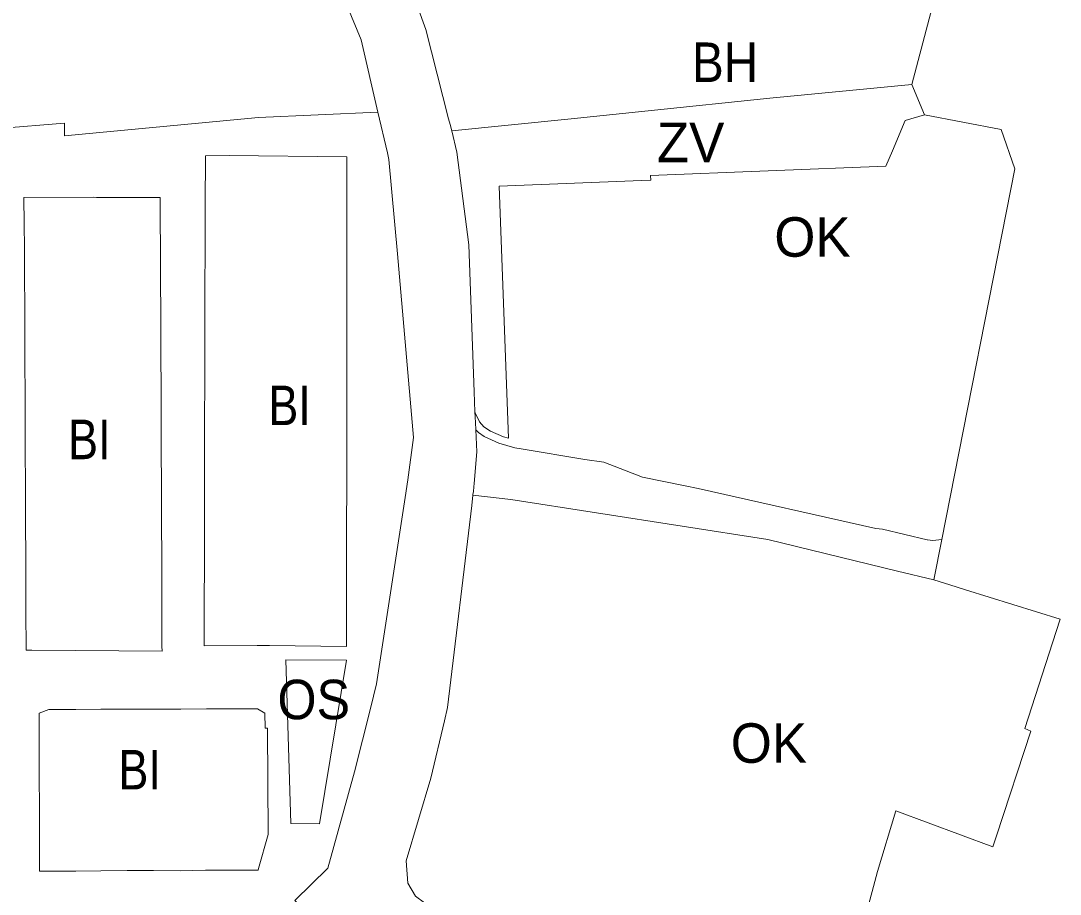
# Model space of a CAD drawing. Extents: x -650451 to -642268, y -1075216 to -1066610.
# Drawn here: x -646255.8 to -645940.2, y -1071143.1 to -1070877.8 of the extents above; entities that cross this region are included whole.
import ezdxf

# ---------------------------------------------------------------- set-up
doc = ezdxf.new("R2010")
doc.units = 0
doc.header["$LTSCALE"] = 4.8
for name, color, linetype, lineweight in [('1', 7, 'Continuous', 13), ('13', 7, 'Continuous', 13), ('15', 7, 'Continuous', 13), ('2', 7, 'Continuous', 13), ('24', 7, 'Continuous', 13), ('40', 7, 'Continuous', 13), ('9', 7, 'Continuous', 13)]:
    doc.layers.add(name, color=color, linetype=linetype, lineweight=lineweight)
doc.layers.add('62', color=7, linetype='Continuous')

msp = doc.modelspace()

# ---------------------------------------------------------------- linework, layer by layer
at = {"layer": '1'}
for points in [[(-646124.97, -1070911.29), (-646125.47, -1070909.32), (-646125.92, -1070907.58), (-646132.88, -1070880.46), (-646149.66, -1070833.99)], [(-645968.809, -1070835.035), (-645980.01, -1070877.28), (-645985.28, -1070897.13)], [(-645985.28, -1070897.13), (-646028.42, -1070901.38), (-646065.35, -1070905.17), (-646089.77, -1070907.68), (-646124.97, -1070911.29)]]:
    msp.add_lwpolyline(points, dxfattribs=at)
at = {"layer": '13'}
for points in [[(-646117.91, -1070996.63), (-646117.84, -1070996.89), (-646116.59, -1070999.66), (-646115.25, -1071001.12), (-646113.19, -1071002.5), (-646109.22, -1071004.15), (-646107.76, -1071004.58), (-646110.61, -1070928.11), (-646067.41, -1070926.35), (-646064.57, -1070926.24), (-646064.59, -1070924.84), (-645993.15, -1070921.99), (-645991.2, -1070917.32), (-645987.36, -1070908.15), (-645981.48, -1070906.35)], [(-645981.48, -1070906.35), (-645958.21, -1070910.84), (-645954.01, -1070922.8), (-645976.17, -1071035.39)], [(-646117.68, -1071002.07), (-646117.79, -1070999.89), (-646117.91, -1070996.63)], [(-645976.17, -1071035.39), (-645978.89, -1071035.66), (-645980.55, -1071035.46), (-645980.68, -1071035.44), (-645987.47, -1071033.82), (-645994.25, -1071032.2), (-645996.22, -1071032.09), (-646050.18, -1071019.89), (-646054.1, -1071019.07), (-646067.08, -1071016.48), (-646078.79, -1071011.87), (-646084.59, -1071011.1), (-646103.94, -1071007.84), (-646105.79, -1071007.51), (-646110.63, -1071006.14), (-646115.17, -1071004.13), (-646116.89, -1071002.93), (-646117.68, -1071002.07)], [(-646138.8, -1071132.96), (-646131.28, -1071107.85), (-646127.19, -1071090.45), (-646126.25, -1071086.44), (-646118.92, -1071025.02), (-646118.55, -1071021.95)], [(-646118.55, -1071021.95), (-646107.01, -1071023.2), (-646029, -1071035.37), (-645989.67, -1071044.97), (-645978.58, -1071047.68)], [(-645978.58, -1071047.68), (-645973.77, -1071049.17), (-645968.97, -1071050.66), (-645940.25, -1071059.59)], [(-645940.25, -1071059.59), (-645941.45, -1071063.3), (-645950.96, -1071092.8), (-645949.21, -1071093.62), (-645959.58, -1071125.39), (-645960.66, -1071128.71), (-645990.14, -1071117.76), (-645995.74, -1071136.22), (-646008.714, -1071184.746), (-646010.14, -1071190.08)], [(-646130.68, -1071146.93), (-646133.22, -1071145.75), (-646135.99, -1071143.73), (-646138.28, -1071139.74), (-646138.8, -1071132.96)]]:
    msp.add_lwpolyline(points, dxfattribs=at)
at = {"layer": '15'}
msp.add_line((-646118.55, -1071021.95), (-646118.53, -1071021.75), dxfattribs=at)
for points in [[(-646390.83, -1070878.08), (-646376.59, -1070896.75), (-646372.4, -1070902.33), (-646359.51, -1070919.54), (-646340.14, -1070917.72), (-646322.16, -1070916.14), (-646304.25, -1070914.63), (-646278.52, -1070912.13), (-646262.54, -1070910.59), (-646242.55, -1070908.96), (-646242.5, -1070912.81), (-646183.68, -1070907.2), (-646147.38, -1070905.61)], [(-646147.38, -1070905.61), (-646144.52, -1070917.96), (-646144.04, -1070920.01)], [(-646144.04, -1070920.01), (-646141.42, -1070948.58), (-646136.61, -1071004.44), (-646138.25, -1071017.3), (-646139.07, -1071022.65), (-646147.77, -1071079.26)], [(-646118.25, -1071019.42), (-646118.13, -1071018.37), (-646117.31, -1071008.8), (-646117.68, -1071002.07)], [(-646117.68, -1071002.07), (-646116.89, -1071002.93), (-646115.17, -1071004.13), (-646110.63, -1071006.14), (-646105.79, -1071007.51), (-646103.94, -1071007.84), (-646084.59, -1071011.1), (-646078.79, -1071011.87), (-646067.08, -1071016.48), (-646054.1, -1071019.07), (-646050.18, -1071019.89), (-645996.22, -1071032.09), (-645994.25, -1071032.2), (-645987.47, -1071033.82), (-645980.68, -1071035.44), (-645980.55, -1071035.46), (-645978.89, -1071035.66), (-645976.17, -1071035.39), (-645978.58, -1071047.68)], [(-646118.53, -1071021.75), (-646118.41, -1071020.76), (-646118.25, -1071019.42)], [(-645978.58, -1071047.68), (-645989.67, -1071044.97), (-646029, -1071035.37), (-646107.01, -1071023.2), (-646118.55, -1071021.95)], [(-646147.77, -1071079.26), (-646148.7, -1071082.95), (-646149.64, -1071086.7)], [(-646149.64, -1071086.7), (-646154.46, -1071105.96), (-646162.56, -1071135.25), (-646172.62, -1071145.05), (-646169.43, -1071148.45), (-646170.85, -1071151.93)]]:
    msp.add_lwpolyline(points, dxfattribs=at)
for points in [[(-646184.06, -1071067.6), (-646181.48, -1071067.59), (-646180.28, -1071067.59), (-646156.93, -1071067.93), (-646156.88, -1071029.51), (-646156.86, -1071020.67), (-646156.86, -1071018.79), (-646156.84, -1071008.39), (-646156.8, -1070978.47), (-646156.78, -1070967.53), (-646156.79, -1070956.96), (-646156.79, -1070949.7), (-646156.8, -1070941.99), (-646156.8, -1070919.13), (-646192.56, -1070918.78), (-646199.72, -1070918.84), (-646199.78, -1070933.95), (-646199.86, -1070949.41), (-646199.89, -1070956.87), (-646199.94, -1070967.47), (-646199.96, -1070978.05), (-646199.97, -1070985.62), (-646200.01, -1071000.97), (-646200.02, -1071008.43), (-646200.05, -1071019), (-646200.06, -1071029.49), (-646200.16, -1071067.64)], [(-646233.84, -1070931.45), (-646254.85, -1070931.52), (-646254.79, -1070939.46), (-646254.66, -1070946.96), (-646254.45, -1070999.62), (-646254.34, -1071027.63), (-646254.28, -1071043.64), (-646254.26, -1071050.34), (-646254.23, -1071057.86), (-646254.23, -1071058.15), (-646254.19, -1071067.66), (-646254.18, -1071068.95), (-646252.4, -1071068.96), (-646212.93, -1071069.32), (-646212.94, -1071067.75), (-646212.97, -1071057.95), (-646213, -1071050.4), (-646213.03, -1071043.54), (-646213.09, -1071027.66), (-646213.2, -1070999.47), (-646213.32, -1070969.58), (-646213.38, -1070953.91), (-646213.47, -1070931.5), (-646219.81, -1070931.48), (-646232.86, -1070931.51)], [(-646156.921, -1071072.073), (-646175.362, -1071071.904), (-646173.839, -1071121.644), (-646165.121, -1071121.731)], [(-646247.27, -1071087.02), (-646250.25, -1071088.1), (-646250.11, -1071136.12), (-646247.16, -1071136.09), (-646239.04, -1071136.08), (-646231.45, -1071136.02), (-646223.47, -1071135.94), (-646215.5, -1071135.94), (-646207.45, -1071136.04), (-646199.69, -1071135.86), (-646193.85, -1071135.85), (-646191.81, -1071135.85), (-646183.78, -1071135.82), (-646183.63, -1071135.27), (-646180.67, -1071124.97), (-646180.88, -1071092.65), (-646181.58, -1071092.66), (-646181.74, -1071088.1), (-646183.95, -1071086.81), (-646189.07, -1071086.83), (-646192.04, -1071086.84), (-646199.38, -1071086.86), (-646207.21, -1071086.89), (-646215.13, -1071086.91), (-646231.46, -1071086.97), (-646239.12, -1071086.99)]]:
    msp.add_lwpolyline(points, close=True, dxfattribs=at)
at = {"layer": '2'}
for points in [[(-646239.25, -1070731.88), (-646227.31, -1070745.82), (-646216.84, -1070759.26), (-646203.94, -1070777.16), (-646192.79, -1070794.68), (-646170.25, -1070840.45), (-646152.47, -1070883.65), (-646147.38, -1070905.61)], [(-646147.38, -1070905.61), (-646183.68, -1070907.2), (-646242.5, -1070912.81), (-646242.55, -1070908.96), (-646262.54, -1070910.59), (-646278.52, -1070912.13), (-646304.25, -1070914.63), (-646322.16, -1070916.14), (-646340.14, -1070917.72), (-646359.51, -1070919.54), (-646372.4, -1070902.33), (-646376.59, -1070896.75), (-646390.83, -1070878.08)]]:
    msp.add_lwpolyline(points, dxfattribs=at)
for points in [[(-646184.06, -1071067.6), (-646200.16, -1071067.64), (-646200.06, -1071029.49), (-646200.05, -1071019), (-646200.02, -1071008.43), (-646200.01, -1071000.97), (-646199.97, -1070985.62), (-646199.96, -1070978.05), (-646199.94, -1070967.47), (-646199.89, -1070956.87), (-646199.86, -1070949.41), (-646199.78, -1070933.95), (-646199.72, -1070918.84), (-646192.56, -1070918.78), (-646156.8, -1070919.13), (-646156.8, -1070941.99), (-646156.79, -1070949.7), (-646156.79, -1070956.96), (-646156.78, -1070967.53), (-646156.8, -1070978.47), (-646156.84, -1071008.39), (-646156.86, -1071018.79), (-646156.86, -1071020.67), (-646156.88, -1071029.51), (-646156.93, -1071067.93), (-646180.28, -1071067.59), (-646181.48, -1071067.59)], [(-646233.84, -1070931.45), (-646232.86, -1070931.51), (-646219.81, -1070931.48), (-646213.47, -1070931.5), (-646213.38, -1070953.91), (-646213.32, -1070969.58), (-646213.2, -1070999.47), (-646213.09, -1071027.66), (-646213.03, -1071043.54), (-646213, -1071050.4), (-646212.97, -1071057.95), (-646212.94, -1071067.75), (-646212.93, -1071069.32), (-646252.4, -1071068.96), (-646254.18, -1071068.95), (-646254.19, -1071067.66), (-646254.23, -1071058.15), (-646254.23, -1071057.86), (-646254.26, -1071050.34), (-646254.28, -1071043.64), (-646254.34, -1071027.63), (-646254.45, -1070999.62), (-646254.66, -1070946.96), (-646254.79, -1070939.46), (-646254.85, -1070931.52)], [(-646247.27, -1071087.02), (-646239.12, -1071086.99), (-646231.46, -1071086.97), (-646215.13, -1071086.91), (-646207.21, -1071086.89), (-646199.38, -1071086.86), (-646192.04, -1071086.84), (-646189.07, -1071086.83), (-646183.95, -1071086.81), (-646181.74, -1071088.1), (-646181.58, -1071092.66), (-646180.88, -1071092.65), (-646180.67, -1071124.97), (-646183.63, -1071135.27), (-646183.78, -1071135.82), (-646191.81, -1071135.85), (-646193.85, -1071135.85), (-646199.69, -1071135.86), (-646207.45, -1071136.04), (-646215.5, -1071135.94), (-646223.47, -1071135.94), (-646231.45, -1071136.02), (-646239.04, -1071136.08), (-646247.16, -1071136.09), (-646250.11, -1071136.12), (-646250.25, -1071088.1)]]:
    msp.add_lwpolyline(points, close=True, dxfattribs=at)
at = {"layer": '24'}
for points in [[(-646144.04, -1070920.01), (-646144.52, -1070917.96), (-646147.38, -1070905.61), (-646152.47, -1070883.65), (-646170.25, -1070840.45), (-646192.79, -1070794.68), (-646203.94, -1070777.16), (-646216.84, -1070759.26)], [(-646149.66, -1070833.99), (-646132.88, -1070880.46), (-646125.92, -1070907.58), (-646125.47, -1070909.32), (-646124.97, -1070911.29)], [(-646124.97, -1070911.29), (-646123.43, -1070917.69), (-646119.81, -1070945.92), (-646118.14, -1070990.54), (-646117.91, -1070996.63)], [(-646136.61, -1071004.44), (-646141.42, -1070948.58), (-646144.04, -1070920.01)], [(-646117.91, -1070996.63), (-646117.79, -1070999.89), (-646117.68, -1071002.07)], [(-646149.64, -1071086.7), (-646148.7, -1071082.95), (-646147.77, -1071079.26), (-646139.07, -1071022.65), (-646138.25, -1071017.3), (-646136.61, -1071004.44)], [(-646117.68, -1071002.07), (-646117.31, -1071008.8), (-646118.13, -1071018.37), (-646118.25, -1071019.42)], [(-646118.25, -1071019.42), (-646118.41, -1071020.76), (-646118.53, -1071021.75), (-646118.55, -1071021.95)], [(-646118.55, -1071021.95), (-646118.92, -1071025.02), (-646126.25, -1071086.44), (-646127.19, -1071090.45), (-646131.28, -1071107.85), (-646138.8, -1071132.96)], [(-646162.56, -1071135.25), (-646154.46, -1071105.96), (-646149.64, -1071086.7)], [(-646138.8, -1071132.96), (-646138.28, -1071139.74), (-646135.99, -1071143.73), (-646133.22, -1071145.75), (-646130.68, -1071146.93)], [(-646392.911, -1071525.561), (-646391.108, -1071524.244), (-646374.45, -1071509.81), (-646342.45, -1071483.12), (-646327.57, -1071472.32), (-646309.6, -1071452.95), (-646308.03, -1071451.08), (-646283.51, -1071421.76), (-646262.18, -1071391.43), (-646241.36, -1071358.97), (-646222.12, -1071324.74), (-646206.54, -1071289.65), (-646193.19, -1071252.61), (-646178.49, -1071182.4), (-646171.94, -1071170.27), (-646172.61, -1071166.36), (-646173.64, -1071160.29), (-646173.49, -1071159.23), (-646173.32, -1071157.96), (-646170.85, -1071151.93), (-646169.43, -1071148.45), (-646172.62, -1071145.05), (-646162.56, -1071135.25)]]:
    msp.add_lwpolyline(points, dxfattribs=at)
at = {"layer": '40'}
for points in [[(-646124.97, -1070911.29), (-646089.77, -1070907.68), (-646065.35, -1070905.17), (-646028.42, -1070901.38), (-645985.28, -1070897.13), (-645981.48, -1070906.35)], [(-645981.48, -1070906.35), (-645987.36, -1070908.15), (-645991.2, -1070917.32), (-645993.15, -1070921.99), (-646064.59, -1070924.84), (-646064.57, -1070926.24), (-646067.41, -1070926.35), (-646110.61, -1070928.11), (-646107.76, -1071004.58), (-646109.22, -1071004.15), (-646113.19, -1071002.5), (-646115.25, -1071001.12), (-646116.59, -1070999.66), (-646117.84, -1070996.89), (-646117.91, -1070996.63)], [(-646117.91, -1070996.63), (-646118.14, -1070990.54), (-646119.81, -1070945.92), (-646123.43, -1070917.69), (-646124.97, -1070911.29)]]:
    msp.add_lwpolyline(points, dxfattribs=at)
at = {"layer": '9'}
msp.add_lwpolyline([(-646156.921, -1071072.073), (-646165.121, -1071121.731), (-646173.839, -1071121.644), (-646175.362, -1071071.904)], close=True, dxfattribs=at)

# ---------------------------------------------------------------- texts
at = {"layer": '62'}
for s, width, p in [('BH', 0.9, (-646052.025, -1070896.421)), ('BI', 0.85, (-646180.644, -1071000.656)), ('BI', 0.85, (-646241.441, -1071010.988)), ('OS', 0.95, (-646177.869, -1071089.98)), ('BI', 0.85, (-646226.161, -1071111.309))]:
    msp.add_text(s, height=12, dxfattribs=dict(at, width=width)).set_placement(p)
for s, p in [('ZV', (-646062.71, -1070920.783)), ('OK', (-646027.049, -1070949.496)), ('OK', (-646040.274, -1071103.216))]:
    msp.add_text(s, height=12, dxfattribs=at).set_placement(p)

doc.saveas('drawing.dxf')
